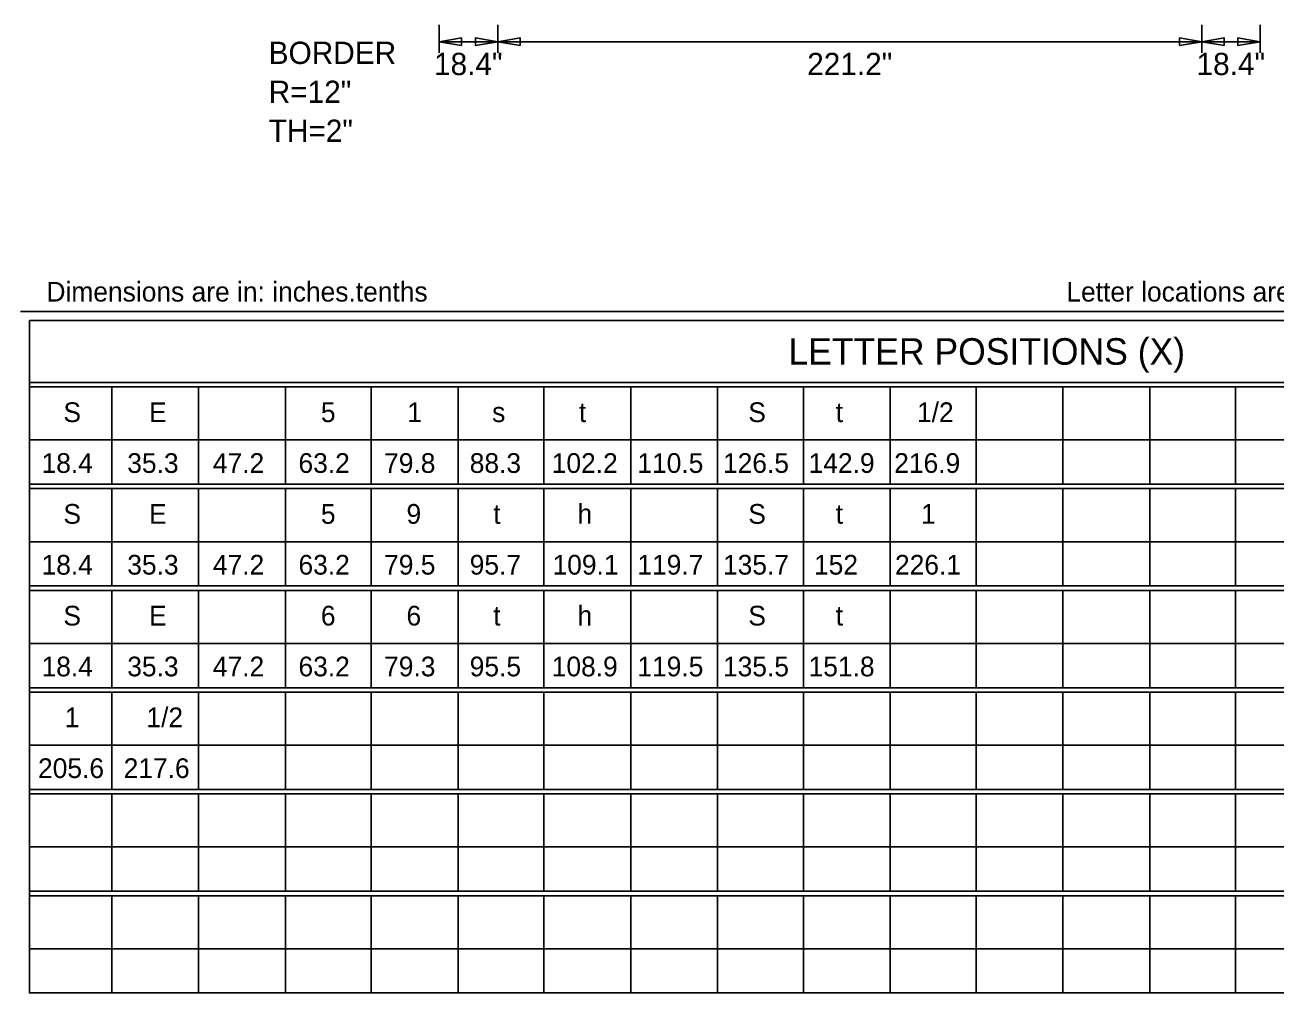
# Model space of a CAD drawing. Extents: x 2149961 to 2150220, y 145114 to 145240.
# Drawn here: x 2150076.43 to 2150109.19, y 145169.85 to 145195.22 of the extents above; entities that cross this region are included whole.
import ezdxf

# ---------------------------------------------------------------- set-up
doc = ezdxf.new("R2010")
doc.units = 0
doc.layers.add('GSDIMS', color=7, linetype='Continuous')
doc.layers.add('Level 1', color=7, linetype='Continuous')

msp = doc.modelspace()

# ---------------------------------------------------------------- linework, layer by layer
at = {"layer": 'GSDIMS'}
for p, q in [((2150087.279, 145195.216), (2150087.279, 145194.486)), ((2150087.279, 145195.216), (2150087.279, 145194.486)), ((2150088.81, 145195.216), (2150088.81, 145194.486)), ((2150088.81, 145195.216), (2150088.81, 145194.486)), ((2150107.247, 145195.216), (2150107.247, 145194.486)), ((2150107.247, 145195.216), (2150107.247, 145194.486)), ((2150108.779, 145195.216), (2150108.779, 145194.486)), ((2150108.779, 145195.216), (2150108.779, 145194.486)), ((2150087.279, 145194.778), (2150088.81, 145194.778)), ((2150088.81, 145194.778), (2150107.247, 145194.778)), ((2150107.247, 145194.778), (2150108.779, 145194.778))]:
    msp.add_line(p, q, dxfattribs=at)
for points in [[(2150087.279, 145194.778), (2150087.862, 145194.875), (2150087.862, 145194.681)], [(2150088.81, 145194.778), (2150088.227, 145194.875), (2150088.227, 145194.681)], [(2150088.81, 145194.778), (2150089.394, 145194.875), (2150089.394, 145194.681)], [(2150107.247, 145194.778), (2150106.664, 145194.875), (2150106.664, 145194.681)], [(2150107.247, 145194.778), (2150107.83, 145194.875), (2150107.83, 145194.681)], [(2150108.779, 145194.778), (2150108.195, 145194.875), (2150108.195, 145194.681)]]:
    msp.add_lwpolyline(points, close=True, dxfattribs=at)
at = {"layer": 'Level 1'}
for p, q in [((2150076.316, 145187.705), (2150121.342, 145187.705)), ((2150076.548, 145185.849), (2150134.843, 145185.849)), ((2150076.548, 145185.733), (2150134.843, 145185.733)), ((2150078.704, 145185.733), (2150078.704, 145183.183)), ((2150080.977, 145185.733), (2150080.977, 145183.183)), ((2150083.25, 145185.733), (2150083.25, 145183.183)), ((2150085.499, 145185.733), (2150085.499, 145183.183)), ((2150087.772, 145185.733), (2150087.772, 145183.183)), ((2150090.021, 145185.733), (2150090.021, 145183.183)), ((2150092.294, 145185.733), (2150092.294, 145183.183)), ((2150094.566, 145185.733), (2150094.566, 145183.183)), ((2150096.816, 145185.733), (2150096.816, 145183.183)), ((2150099.088, 145185.733), (2150099.088, 145183.183)), ((2150101.337, 145185.733), (2150101.337, 145183.183)), ((2150103.61, 145185.733), (2150103.61, 145183.183)), ((2150105.883, 145185.733), (2150105.883, 145183.183)), ((2150108.132, 145185.733), (2150108.132, 145183.183)), ((2150076.548, 145184.342), (2150126.185, 145184.342)), ((2150076.548, 145183.183), (2150134.843, 145183.183)), ((2150076.548, 145183.067), (2150134.843, 145183.067)), ((2150078.704, 145183.067), (2150078.704, 145180.516)), ((2150080.977, 145183.067), (2150080.977, 145180.516)), ((2150083.25, 145183.067), (2150083.25, 145180.516)), ((2150085.499, 145183.067), (2150085.499, 145180.516)), ((2150087.772, 145183.067), (2150087.772, 145180.516)), ((2150090.021, 145183.067), (2150090.021, 145180.516)), ((2150092.294, 145183.067), (2150092.294, 145180.516)), ((2150094.566, 145183.067), (2150094.566, 145180.516)), ((2150096.816, 145183.067), (2150096.816, 145180.516)), ((2150099.088, 145183.067), (2150099.088, 145180.516)), ((2150101.337, 145183.067), (2150101.337, 145180.516)), ((2150103.61, 145183.067), (2150103.61, 145180.516)), ((2150105.883, 145183.067), (2150105.883, 145180.516)), ((2150108.132, 145183.067), (2150108.132, 145180.516)), ((2150076.548, 145181.675), (2150126.185, 145181.675)), ((2150076.548, 145180.516), (2150134.843, 145180.516)), ((2150076.548, 145180.4), (2150134.843, 145180.4)), ((2150078.704, 145180.4), (2150078.704, 145177.849)), ((2150080.977, 145180.4), (2150080.977, 145177.849)), ((2150083.25, 145180.4), (2150083.25, 145177.849)), ((2150085.499, 145180.4), (2150085.499, 145177.849)), ((2150087.772, 145180.4), (2150087.772, 145177.849)), ((2150090.021, 145180.4), (2150090.021, 145177.849)), ((2150092.294, 145180.4), (2150092.294, 145177.849)), ((2150094.566, 145180.4), (2150094.566, 145177.849)), ((2150096.816, 145180.4), (2150096.816, 145177.849)), ((2150099.088, 145180.4), (2150099.088, 145177.849)), ((2150101.337, 145180.4), (2150101.337, 145177.849)), ((2150103.61, 145180.4), (2150103.61, 145177.849)), ((2150105.883, 145180.4), (2150105.883, 145177.849)), ((2150108.132, 145180.4), (2150108.132, 145177.849)), ((2150076.548, 145179.008), (2150126.185, 145179.008)), ((2150076.548, 145177.849), (2150134.843, 145177.849)), ((2150076.548, 145177.733), (2150134.843, 145177.733)), ((2150078.704, 145177.733), (2150078.704, 145175.182)), ((2150080.977, 145177.733), (2150080.977, 145175.182)), ((2150083.25, 145177.733), (2150083.25, 145175.182)), ((2150085.499, 145177.733), (2150085.499, 145175.182)), ((2150087.772, 145177.733), (2150087.772, 145175.182)), ((2150090.021, 145177.733), (2150090.021, 145175.182)), ((2150092.294, 145177.733), (2150092.294, 145175.182)), ((2150094.566, 145177.733), (2150094.566, 145175.182)), ((2150096.816, 145177.733), (2150096.816, 145175.182)), ((2150099.088, 145177.733), (2150099.088, 145175.182)), ((2150101.337, 145177.733), (2150101.337, 145175.182)), ((2150103.61, 145177.733), (2150103.61, 145175.182)), ((2150105.883, 145177.733), (2150105.883, 145175.182)), ((2150108.132, 145177.733), (2150108.132, 145175.182)), ((2150076.548, 145176.342), (2150126.185, 145176.342)), ((2150076.548, 145175.182), (2150134.843, 145175.182)), ((2150076.548, 145175.066), (2150134.843, 145175.066)), ((2150078.704, 145175.066), (2150078.704, 145172.515)), ((2150080.977, 145175.066), (2150080.977, 145172.515)), ((2150083.25, 145175.066), (2150083.25, 145172.515)), ((2150085.499, 145175.066), (2150085.499, 145172.515)), ((2150087.772, 145175.066), (2150087.772, 145172.515)), ((2150090.021, 145175.066), (2150090.021, 145172.515)), ((2150092.294, 145175.066), (2150092.294, 145172.515)), ((2150094.566, 145175.066), (2150094.566, 145172.515)), ((2150096.816, 145175.066), (2150096.816, 145172.515)), ((2150099.088, 145175.066), (2150099.088, 145172.515)), ((2150101.337, 145175.066), (2150101.337, 145172.515)), ((2150103.61, 145175.066), (2150103.61, 145172.515)), ((2150105.883, 145175.066), (2150105.883, 145172.515)), ((2150108.132, 145175.066), (2150108.132, 145172.515)), ((2150076.548, 145173.675), (2150126.185, 145173.675)), ((2150076.548, 145172.515), (2150134.843, 145172.515)), ((2150076.548, 145172.399), (2150134.843, 145172.399)), ((2150078.704, 145172.399), (2150078.704, 145169.849)), ((2150080.977, 145172.399), (2150080.977, 145169.849)), ((2150083.25, 145172.399), (2150083.25, 145169.849)), ((2150085.499, 145172.399), (2150085.499, 145169.849)), ((2150087.772, 145172.399), (2150087.772, 145169.849)), ((2150090.021, 145172.399), (2150090.021, 145169.849)), ((2150092.294, 145172.399), (2150092.294, 145169.849)), ((2150094.566, 145172.399), (2150094.566, 145169.849)), ((2150096.816, 145172.399), (2150096.816, 145169.849)), ((2150099.088, 145172.399), (2150099.088, 145169.849)), ((2150101.337, 145172.399), (2150101.337, 145169.849)), ((2150103.61, 145172.399), (2150103.61, 145169.849)), ((2150105.883, 145172.399), (2150105.883, 145169.849)), ((2150108.132, 145172.399), (2150108.132, 145169.849)), ((2150076.548, 145171.008), (2150126.185, 145171.008))]:
    msp.add_line(p, q, dxfattribs=at)
msp.add_lwpolyline([(2150076.548, 145187.473), (2150134.843, 145187.473), (2150134.843, 145169.849), (2150076.548, 145169.849)], close=True, dxfattribs=at)

# ---------------------------------------------------------------- texts
at = {"layer": 'GSDIMS'}
for s, p in [('BORDER', (2150082.813, 145194.195)), ('18.4"', (2150087.142, 145193.903)), ('221.2"', (2150096.914, 145193.903)), ('18.4"', (2150107.11, 145193.903)), ('R=12"', (2150082.813, 145193.174)), ('TH=2"', (2150082.813, 145192.153))]:
    msp.add_text(s, height=0.5833, dxfattribs=at).set_placement(p)
at = {"layer": 'Level 1'}
for s, height, p in [('Dimensions are in: inches.tenths', 0.51652, (2150076.993, 145187.968)), ('Letter locations are panel edge to lower left corner', 0.51652, (2150103.701, 145187.968)), ('LETTER POSITIONS (X)', 0.69555, (2150096.422, 145186.313)), ('S', 0.517, (2150077.437, 145184.81)), ('E', 0.517, (2150079.679, 145184.81)), ('5', 0.517, (2150084.179, 145184.81)), ('1', 0.517, (2150086.442, 145184.81)), ('S', 0.517, (2150095.372, 145184.81)), ('1/2', 0.5165, (2150099.789, 145184.81)), ('s', 0.517, (2150088.665, 145184.81)), ('t', 0.517, (2150090.935, 145184.81)), ('t', 0.517, (2150097.661, 145184.81)), ('18.4', 0.5165, (2150076.865, 145183.478)), ('35.3', 0.5165, (2150079.109, 145183.478)), ('47.2', 0.5165, (2150081.351, 145183.478)), ('63.2', 0.5165, (2150083.593, 145183.478)), ('79.8', 0.5165, (2150085.835, 145183.478)), ('88.3', 0.5165, (2150088.077, 145183.478)), ('102.2', 0.5165, (2150090.225, 145183.478)), ('110.5', 0.5165, (2150092.467, 145183.478)), ('126.5', 0.5165, (2150094.709, 145183.478)), ('142.9', 0.5165, (2150096.951, 145183.478)), ('216.9', 0.5165, (2150099.193, 145183.478)), ('h', 0.517, (2150090.9, 145182.145)), ('S', 0.517, (2150077.437, 145182.145)), ('E', 0.517, (2150079.679, 145182.145)), ('5', 0.517, (2150084.179, 145182.145)), ('9', 0.517, (2150086.421, 145182.145)), ('t', 0.517, (2150088.693, 145182.145)), ('S', 0.517, (2150095.372, 145182.145)), ('t', 0.517, (2150097.661, 145182.145)), ('1', 0.517, (2150099.894, 145182.145)), ('18.4', 0.5165, (2150076.865, 145180.812)), ('35.3', 0.5165, (2150079.109, 145180.813)), ('47.2', 0.5165, (2150081.351, 145180.813)), ('63.2', 0.5165, (2150083.593, 145180.813)), ('79.5', 0.5165, (2150085.835, 145180.813)), ('95.7', 0.5165, (2150088.077, 145180.813)), ('109.1', 0.5165, (2150090.246, 145180.813)), ('119.7', 0.5165, (2150092.467, 145180.813)), ('135.7', 0.5165, (2150094.709, 145180.813)), ('152', 0.5165, (2150097.092, 145180.813)), ('226.1', 0.5165, (2150099.214, 145180.813)), ('S', 0.517, (2150077.437, 145179.479)), ('E', 0.517, (2150079.679, 145179.479)), ('6', 0.517, (2150084.179, 145179.479)), ('6', 0.517, (2150086.421, 145179.479)), ('t', 0.517, (2150088.693, 145179.479)), ('h', 0.517, (2150090.9, 145179.479)), ('S', 0.517, (2150095.372, 145179.479)), ('t', 0.517, (2150097.661, 145179.479)), ('18.4', 0.5165, (2150076.865, 145178.147)), ('35.3', 0.5165, (2150079.109, 145178.147)), ('47.2', 0.5165, (2150081.351, 145178.147)), ('63.2', 0.5165, (2150083.593, 145178.147)), ('79.3', 0.5165, (2150085.835, 145178.147)), ('95.5', 0.5165, (2150088.077, 145178.147)), ('108.9', 0.5165, (2150090.225, 145178.147)), ('119.5', 0.5165, (2150092.467, 145178.147)), ('135.5', 0.5165, (2150094.709, 145178.147)), ('151.8', 0.5165, (2150096.951, 145178.147)), ('1', 0.517, (2150077.474, 145176.814)), ('1/2', 0.5165, (2150079.611, 145176.814)), ('205.6', 0.5165, (2150076.773, 145175.482)), ('217.6', 0.5165, (2150079.015, 145175.482))]:
    msp.add_text(s, height=height, dxfattribs=at).set_placement(p)

doc.saveas('drawing.dxf')
